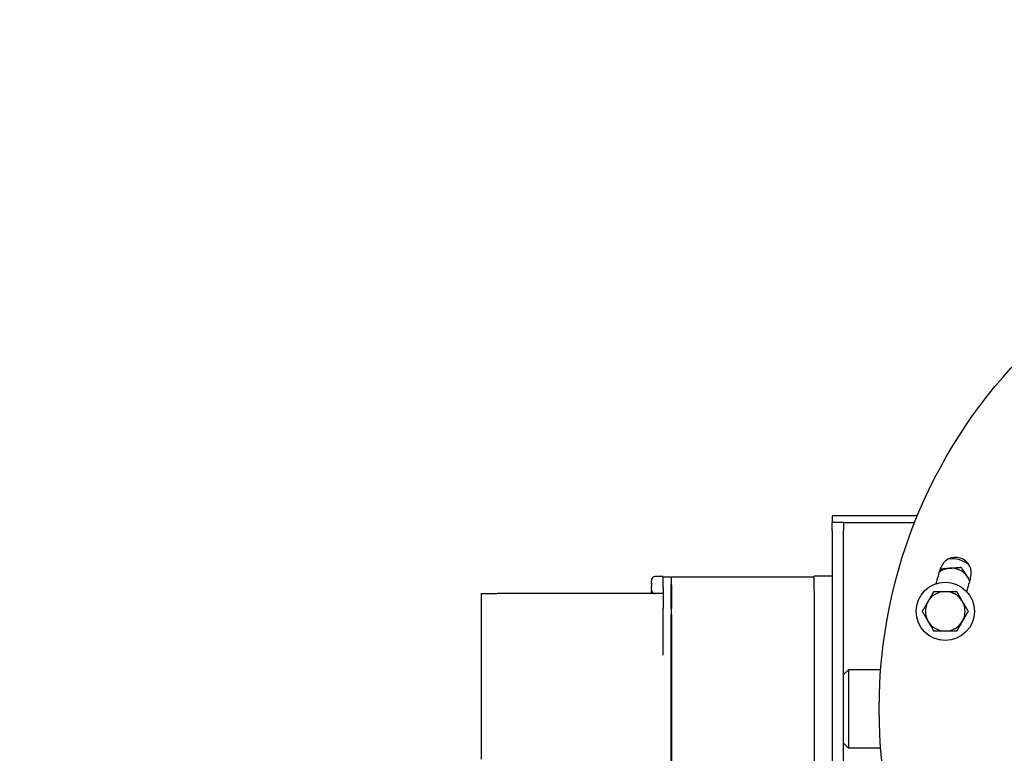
# Model space of a CAD drawing. Header units: inches. Extents: x 18 to 846, y -44 to 561.
# Tile 302 of 637: x 289 to 305, y 498 to 510. Entities that reach past the tile are written whole.
import ezdxf

# ---------------------------------------------------------------- set-up
doc = ezdxf.new("R2010")
doc.units = ezdxf.units.IN
doc.header["$LTSCALE"] = 24
doc.header["$MEASUREMENT"] = 0
doc.layers.add('Dimension (ANSI)', color=7, linetype='Continuous', lineweight=25)
doc.layers.add('Visible (ANSI)', color=7, linetype='Continuous', lineweight=30)
doc.styles.add('Note Text (ANSI)', font='tahoma.ttf')
doc.dimstyles.new('SB Fraction-16 (ANSI)', dxfattribs={"dimscale": 24, "dimtxt": 0.125, "dimasz": 0.098425, "dimexe": 0.125, "dimexo": 0.0625, "dimgap": 0.031496, "dimtad": 0, "dimtih": 1, "dimtoh": 1, "dimdec": 4, "dimrnd": 1e-08, "dimzin": 0, "dimdsep": 46, "dimlunit": 5, "dimtxsty": 'Note Text (ANSI)', "dimcen": 0.09, "dimdle": 0.393701, "dimclrd": 256, "dimclre": 256, "dimclrt": 256, "dimadec": 0, "dimazin": 3, "dimtfac": 0.96, "dimtofl": 0, "dimtmove": 0, "dimatfit": 3, "dimfxl": 1, "dimfrac": 2, "dimtolj": 1, "dimtzin": 12, "dimlwd": -1, "dimlwe": -1, "dimarcsym": 0})

# ---------------------------------------------------------------- blocks, each defined once
blk = doc.blocks.new('*D18')
at = {"layer": 'Defpoints', "color": 0, "transparency": 16777216}
for p in [(349.678, 522.087), (260.86, 408.087), (349.678, 408.087)]:
    blk.add_point(p, dxfattribs=at)
at = {"layer": 'Dimension (ANSI)', "transparency": 16777216}
for p, q in [((348.178, 522.087), (257.86, 522.087)), ((260.86, 519.724), (260.86, 464.348)), ((260.86, 410.449), (260.86, 459.826)), ((348.178, 408.087), (257.86, 408.087))]:
    blk.add_line(p, q, dxfattribs=at)
for points in [[(260.466, 519.724), (261.253, 519.724), (260.86, 522.087)], [(260.466, 410.449), (261.253, 410.449), (260.86, 408.087)]]:
    blk.add_solid(points, dxfattribs=at)
at = {"layer": 'Dimension (ANSI)', "transparency": 16777216, "insert": (257.76, 463.592), "char_height": 3, "attachment_point": 1, "style": 'Note Text (ANSI)'}
blk.add_mtext('\\A1;114', dxfattribs=at)

msp = doc.modelspace()

# ---------------------------------------------------------------- linework, layer by layer
at = {"layer": 'Visible (ANSI)'}
for p, q in [((303.30967, 501.93306), (301.96629, 501.93306)), ((301.96629, 501.93306), (301.96629, 501.82846)), ((302.14559, 501.82846), (301.96629, 501.82846)), ((301.96629, 501.70346), (301.96629, 501.82846)), ((302.14559, 501.82846), (302.14559, 501.70346)), ((302.14559, 501.82846), (303.26746, 501.82846)), ((301.96629, 501.70346), (301.96629, 496.20346)), ((302.14559, 496.20346), (302.14559, 501.70346)), ((299.11079, 500.87075), (299.11079, 500.91496)), ((299.11079, 500.869), (299.11079, 500.87075)), ((299.11079, 500.86749), (299.11079, 500.869)), ((299.11079, 500.869), (299.11326, 500.869)), ((299.11079, 500.86749), (299.11315, 500.86749)), ((299.11079, 500.86594), (299.11079, 500.86749)), ((299.29829, 500.97682), (299.17079, 500.97682)), ((299.29829, 500.80154), (299.29829, 500.97682)), ((299.42329, 500.96682), (299.29829, 500.96682)), ((299.42329, 500.96682), (299.42329, 500.84709)), ((299.42829, 500.93701), (299.42329, 500.93701)), ((299.42829, 500.84709), (299.42829, 500.96682)), ((301.67829, 500.96682), (299.42829, 500.96682)), ((301.67829, 500.74748), (301.67829, 500.98129)), ((301.96629, 500.98129), (301.67829, 500.98129)), ((296.42329, 500.70712), (296.42329, 499.7267)), ((296.42329, 500.70712), (296.67329, 500.70712)), ((299.16485, 500.70712), (296.67329, 500.70712)), ((299.11079, 500.77), (299.11079, 500.82146)), ((299.11079, 500.70712), (299.11079, 500.74765)), ((299.29829, 500.70682), (299.17079, 500.70682)), ((299.29829, 500.80154), (299.29829, 500.47244)), ((299.42329, 500.47244), (299.42329, 500.84709)), ((299.42829, 500.84709), (299.42829, 500.47244)), ((301.67829, 500.74748), (301.67829, 497.16745)), ((299.29829, 500.38012), (299.29829, 500.47244)), ((299.42329, 500.47244), (299.42329, 500.38012)), ((299.42829, 500.38012), (299.42829, 500.47244)), ((299.29829, 499.73528), (299.29829, 500.38012)), ((299.42329, 497.77841), (299.42329, 500.38012)), ((299.42829, 500.38012), (299.42829, 497.77841)), ((296.42329, 499.7267), (296.42329, 498.09551)), ((302.14559, 499.42831), (302.22359, 499.50631)), ((302.22359, 499.50631), (302.22359, 498.26731)), ((302.73101, 499.50631), (302.22359, 499.50631)), ((302.14559, 498.34531), (302.22359, 498.26731)), ((302.73101, 498.26731), (302.22359, 498.26731))]:
    msp.add_line(p, q, dxfattribs=at)
for centre, radius in [((310.70699, 498.88681), 8), ((303.75053, 500.42734), 0.461)]:
    msp.add_circle(centre, radius, dxfattribs=at)
for centre, radius, start, end in [((303.91225, 501.0309), 0.25, 342.486826, 162.486826), ((303.84295, 500.79746), 0.461, 52.263869, 94.66805), ((310.70699, 498.88681), 7.375, 162.486826, 164.451374), ((303.84295, 500.79746), 0.3125, 94.405006, 126.827783), ((303.84295, 500.79746), 0.3125, 34.405006, 94.405006), ((299.17079, 500.91682), 0.06, 90, 162.559732), ((310.70699, 498.88681), 6.875, 162.486826, 164.341962), ((303.84295, 500.79746), 0.3125, 20.554346, 34.405006), ((299.17079, 500.76682), 0.06, 200.56261, 270), ((303.75053, 500.42734), 0.3125, 90, 150), ((303.75053, 500.42734), 0.3125, 30, 90), ((303.75053, 500.42734), 0.3125, 150, 210), ((303.75053, 500.42734), 0.3125, 330, 30), ((303.75053, 500.42734), 0.3125, 210, 270), ((303.75053, 500.42734), 0.3125, 270, 330)]:
    msp.add_arc(centre, radius, start, end, dxfattribs=at)
for points, weights in [([(303.67117, 501.09765), (303.74881, 501.10363), (303.81895, 501.10904)], [1.01045173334, 1.03169731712, 1]), ([(303.81895, 501.10904), (303.90244, 501.11547), (303.99884, 501.1229)], [1, 1.0379548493, 1]), ([(303.99884, 501.1229), (304.05347, 501.04312), (304.10079, 500.97404)], [1, 1.0379548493, 1]), ([(304.10079, 500.97404), (304.11966, 500.94647), (304.13898, 500.91827)], [1, 1.01480646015, 1.01806070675]), ([(303.4799, 500.58359), (303.52176, 500.65611), (303.57011, 500.73984)], [1, 1.0379548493, 1]), ([(303.57011, 500.73984), (303.66679, 500.73984), (303.75053, 500.73984)], [1, 1.0379548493, 1]), ([(303.75053, 500.73984), (303.83426, 500.73984), (303.93095, 500.73984)], [1, 1.0379548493, 1]), ([(303.93095, 500.73984), (303.97929, 500.65611), (304.02116, 500.58359)], [1, 1.0379548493, 1]), ([(303.38968, 500.42734), (303.43803, 500.51108), (303.4799, 500.58359)], [1, 1.0379548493, 1]), ([(304.02116, 500.58359), (304.06303, 500.51108), (304.11137, 500.42734)], [1, 1.0379548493, 1]), ([(303.4799, 500.27109), (303.43803, 500.34361), (303.38968, 500.42734)], [1, 1.0379548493, 1]), ([(304.11137, 500.42734), (304.06303, 500.34361), (304.02116, 500.27109)], [1, 1.0379548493, 1]), ([(303.57011, 500.11484), (303.52176, 500.19858), (303.4799, 500.27109)], [1, 1.0379548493, 1]), ([(304.02116, 500.27109), (303.97929, 500.19858), (303.93095, 500.11484)], [1, 1.0379548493, 1]), ([(303.75053, 500.11484), (303.66679, 500.11484), (303.57011, 500.11484)], [1, 1.0379548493, 1]), ([(303.93095, 500.11484), (303.83426, 500.11484), (303.75053, 500.11484)], [1, 1.0379548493, 1])]:
    msp.add_rational_spline(points, weights, degree=2, dxfattribs=at)
for points in [[(299.11418, 500.93535), (299.11204, 500.92892), (299.11079, 500.92144), (299.11079, 500.91496)], [(299.11079, 500.87075), (299.11079, 500.87096), (299.11177, 500.87119), (299.11346, 500.8714)], [(299.11306, 500.86536), (299.1116, 500.86555), (299.11079, 500.86576), (299.11079, 500.86594)], [(299.11316, 500.82206), (299.11166, 500.82186), (299.11079, 500.82165), (299.11079, 500.82146)], [(299.11079, 500.77), (299.11079, 500.76244), (299.11249, 500.75354), (299.11533, 500.74652)], [(299.11185, 500.75882), (299.11116, 500.75502), (299.11079, 500.75119), (299.11079, 500.74765)], [(299.11529, 500.7465), (299.11437, 500.74885), (299.11356, 500.7514), (299.1129, 500.75403)]]:
    msp.add_open_spline(points, degree=3, dxfattribs=at)
for points, knots in [([(299.11346, 500.8714), (299.11265, 500.86232), (299.11241, 500.85328), (299.11241, 500.84487), (299.11241, 500.83761), (299.11259, 500.82988), (299.11316, 500.82206)], [1.192169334, 1.192169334, 1.192169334, 1.192169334, 1.256293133, 1.256293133, 1.256293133, 1.311653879, 1.311653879, 1.311653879, 1.311653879]), ([(299.11381, 500.93426), (299.11361, 500.93441), (299.11353, 500.93455), (299.11353, 500.9347), (299.11353, 500.93491), (299.11371, 500.93513), (299.11418, 500.93535)], [1.1815915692, 1.1815915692, 1.1815915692, 1.1815915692, 1.213050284, 1.213050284, 1.213050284, 1.2596362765, 1.2596362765, 1.2596362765, 1.2596362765]), ([(299.11533, 500.74652), (299.11481, 500.74629), (299.11459, 500.74607), (299.11459, 500.74586), (299.11459, 500.74582), (299.1146, 500.74579), (299.11461, 500.74575)], [1.1311840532, 1.1311840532, 1.1311840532, 1.1311840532, 1.1777589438, 1.1777589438, 1.1777589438, 1.1860497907, 1.1860497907, 1.1860497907, 1.1860497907])]:
    msp.add_open_spline(points, degree=3, knots=knots, dxfattribs=at)

# ---------------------------------------------------------------- dimensions: what is measured, and where the dimension line sits
at = {"layer": 'Dimension (ANSI)'}
dim = msp.add_linear_dim(base=(260.85953, 408.08668), p1=(349.67843, 522.08668), p2=(349.67843, 408.08668), angle=90, dimstyle='SB Fraction-16 (ANSI)', override={"dimgap": 0.031496, "dimdec": 4, "dimtol": 0, "dimlim": 0, "dimtp": 0, "dimtm": 0, "dimtdec": 2, "dimatfit": 1}, dxfattribs=at)
dim.commit()
dim.dimension.update_dxf_attribs({"geometry": '*D18', "text_midpoint": (260.85953, 462.08668), "dimtype": 160})

doc.saveas('drawing.dxf')
